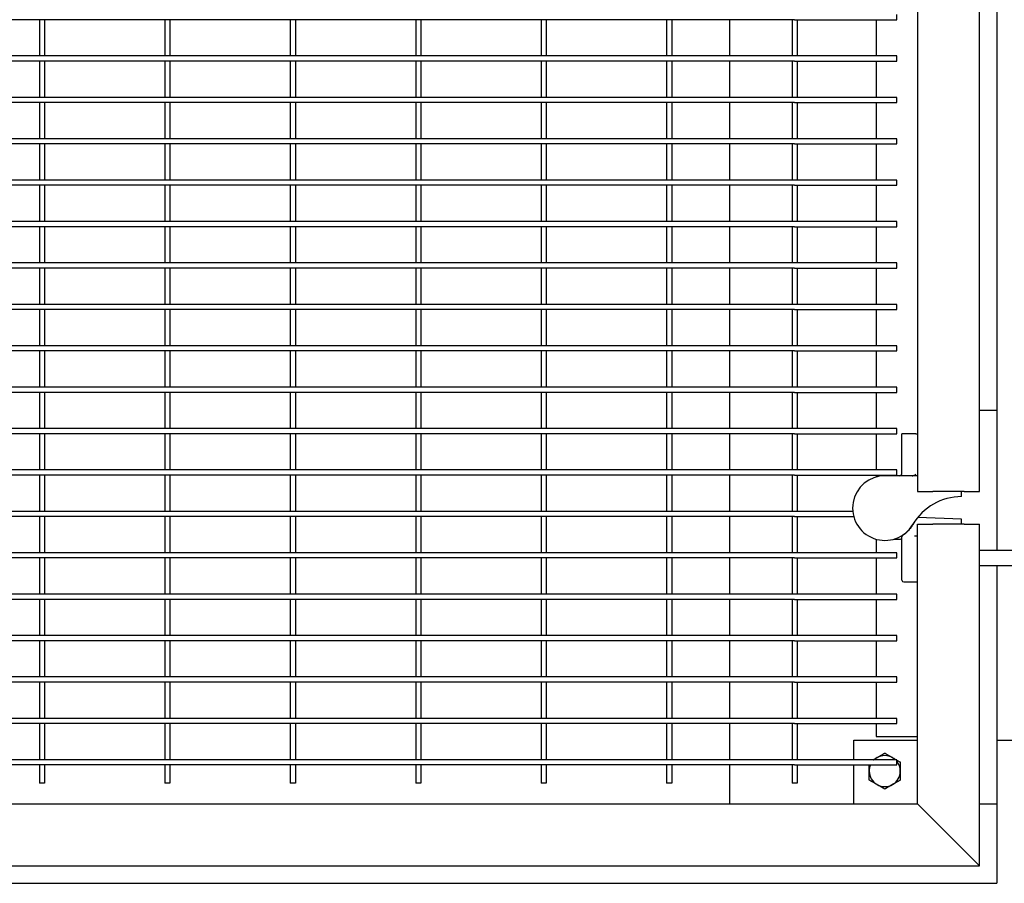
# Model space of a CAD drawing. Header units: inches. Extents: x 36 to 1719, y -84 to 1122.
# Tile 533 of 571: x 1011 to 1035, y 810 to 831. Entities that reach past the tile are written whole.
import ezdxf

# ---------------------------------------------------------------- set-up
doc = ezdxf.new("R2010")
doc.units = ezdxf.units.IN
doc.header["$LTSCALE"] = 48
doc.header["$MEASUREMENT"] = 0
doc.layers.add('Dimension (ANSI)', color=7, linetype='Continuous', lineweight=25)
doc.layers.add('Visible (ANSI)', color=7, linetype='Continuous', lineweight=30)
doc.styles.add('Note Text (ANSI)', font='tahoma.ttf')
doc.dimstyles.new('Architectural (ANSI)', dxfattribs={"dimscale": 48, "dimtxt": 0.125, "dimasz": 0.098425, "dimexe": 0.125, "dimexo": 0.0625, "dimgap": 0.031496, "dimtad": 0, "dimtih": 1, "dimtoh": 1, "dimdec": 4, "dimrnd": 1e-08, "dimzin": 3, "dimdsep": 46, "dimlunit": 4, "dimtxsty": 'Note Text (ANSI)', "dimcen": 0.09, "dimdle": 0.393701, "dimclrd": 256, "dimclre": 256, "dimclrt": 256, "dimadec": 0, "dimazin": 3, "dimtfac": 0.96, "dimtofl": 0, "dimtmove": 0, "dimatfit": 3, "dimfxl": 1, "dimfrac": 2, "dimtolj": 1, "dimtzin": 12, "dimlwd": -1, "dimlwe": -1, "dimarcsym": 0})

# ---------------------------------------------------------------- blocks, each defined once
blk = doc.blocks.new('*D15')
at = {"layer": 'Defpoints', "color": 0, "transparency": 16777216}
for p in [(1035.918, 852.671), (738.918, 838.715), (1035.918, 741.531)]:
    blk.add_point(p, dxfattribs=at)
at = {"layer": 'Dimension (ANSI)', "transparency": 16777216}
for p, q in [((1035.918, 849.671), (1035.918, 735.531)), ((738.918, 835.715), (738.918, 735.531)), ((743.642, 741.531), (865.572, 741.531)), ((1031.193, 741.531), (889.263, 741.531))]:
    blk.add_line(p, q, dxfattribs=at)
for points in [[(743.642, 742.318), (743.642, 740.743), (738.918, 741.531)], [(1031.193, 742.318), (1031.193, 740.743), (1035.918, 741.531)]]:
    blk.add_solid(points, dxfattribs=at)
at = {"layer": 'Dimension (ANSI)', "transparency": 16777216, "insert": (867.084, 744.652), "char_height": 6, "attachment_point": 1, "style": 'Note Text (ANSI)'}
blk.add_mtext('\\A1;24\'-9"', dxfattribs=at)

msp = doc.modelspace()

# ---------------------------------------------------------------- linework, layer by layer
at = {"layer": 'Visible (ANSI)'}
for p, q in [((1032.45768, 841.75579), (1032.45768, 819.75579)), ((1033.95768, 819.75579), (1033.95768, 841.75579)), ((1034.37768, 839.71131), (1034.37768, 821.71131)), ((1011.30143, 831.14881), (1005.23893, 831.14881)), ((1011.23893, 831.14881), (1011.23893, 830.27381)), ((1014.33268, 831.14881), (1011.30143, 831.14881)), ((1011.36393, 831.14881), (1011.36393, 830.27381)), ((1014.27018, 831.14881), (1014.27018, 830.27381)), ((1017.36393, 831.14881), (1014.33268, 831.14881)), ((1014.39518, 831.14881), (1014.39518, 830.27381)), ((1017.30143, 831.14881), (1017.30143, 830.27381)), ((1020.39518, 831.14881), (1017.36393, 831.14881)), ((1017.42643, 831.14881), (1017.42643, 830.27381)), ((1020.33268, 831.14881), (1020.33268, 830.27381)), ((1023.42643, 831.14881), (1020.39518, 831.14881)), ((1020.45768, 831.14881), (1020.45768, 830.27381)), ((1023.36393, 831.14881), (1023.36393, 830.27381)), ((1026.45768, 831.14881), (1023.42643, 831.14881)), ((1023.48893, 831.14881), (1023.48893, 830.27381)), ((1026.39518, 831.14881), (1026.39518, 830.27381)), ((1029.48893, 831.14881), (1026.45768, 831.14881)), ((1026.52018, 831.14881), (1026.52018, 830.27381)), ((1027.91768, 831.14881), (1027.91768, 830.27381)), ((1029.42643, 831.14881), (1029.42643, 830.27381)), ((1029.48893, 831.14881), (1031.95768, 831.14881)), ((1029.55143, 831.14881), (1029.55143, 830.27381)), ((1031.45768, 831.14881), (1031.45768, 830.27381)), ((1031.95768, 831.14881), (1031.95768, 831.27381)), ((1011.30143, 830.27381), (1005.23893, 830.27381)), ((1011.30143, 830.14881), (1005.23893, 830.14881)), ((1011.23893, 830.14881), (1011.23893, 829.27381)), ((1014.33268, 830.27381), (1011.30143, 830.27381)), ((1014.33268, 830.14881), (1011.30143, 830.14881)), ((1011.36393, 830.14881), (1011.36393, 829.27381)), ((1014.27018, 830.14881), (1014.27018, 829.27381)), ((1017.36393, 830.27381), (1014.33268, 830.27381)), ((1017.36393, 830.14881), (1014.33268, 830.14881)), ((1014.39518, 830.14881), (1014.39518, 829.27381)), ((1017.30143, 830.14881), (1017.30143, 829.27381)), ((1020.39518, 830.27381), (1017.36393, 830.27381)), ((1020.39518, 830.14881), (1017.36393, 830.14881)), ((1017.42643, 830.14881), (1017.42643, 829.27381)), ((1020.33268, 830.14881), (1020.33268, 829.27381)), ((1023.42643, 830.27381), (1020.39518, 830.27381)), ((1023.42643, 830.14881), (1020.39518, 830.14881)), ((1020.45768, 830.14881), (1020.45768, 829.27381)), ((1023.36393, 830.14881), (1023.36393, 829.27381)), ((1026.45768, 830.27381), (1023.42643, 830.27381)), ((1026.45768, 830.14881), (1023.42643, 830.14881)), ((1023.48893, 830.14881), (1023.48893, 829.27381)), ((1026.39518, 830.14881), (1026.39518, 829.27381)), ((1029.48893, 830.27381), (1026.45768, 830.27381)), ((1029.48893, 830.14881), (1026.45768, 830.14881)), ((1026.52018, 830.14881), (1026.52018, 829.27381)), ((1027.91768, 830.14881), (1027.91768, 829.27381)), ((1029.42643, 830.14881), (1029.42643, 829.27381)), ((1031.95768, 830.27381), (1029.48893, 830.27381)), ((1029.48893, 830.14881), (1031.95768, 830.14881)), ((1029.55143, 830.14881), (1029.55143, 829.27381)), ((1031.45768, 830.14881), (1031.45768, 829.27381)), ((1031.95768, 830.14881), (1031.95768, 830.27381)), ((1011.30143, 829.27381), (1005.23893, 829.27381)), ((1014.33268, 829.27381), (1011.30143, 829.27381)), ((1017.36393, 829.27381), (1014.33268, 829.27381)), ((1020.39518, 829.27381), (1017.36393, 829.27381)), ((1023.42643, 829.27381), (1020.39518, 829.27381)), ((1026.45768, 829.27381), (1023.42643, 829.27381)), ((1029.48893, 829.27381), (1026.45768, 829.27381)), ((1031.95768, 829.27381), (1029.48893, 829.27381)), ((1031.95768, 829.14881), (1031.95768, 829.27381)), ((1011.30143, 829.14881), (1005.23893, 829.14881)), ((1011.23893, 829.14881), (1011.23893, 828.27381)), ((1014.33268, 829.14881), (1011.30143, 829.14881)), ((1011.36393, 829.14881), (1011.36393, 828.27381)), ((1014.27018, 829.14881), (1014.27018, 828.27381)), ((1017.36393, 829.14881), (1014.33268, 829.14881)), ((1014.39518, 829.14881), (1014.39518, 828.27381)), ((1017.30143, 829.14881), (1017.30143, 828.27381)), ((1020.39518, 829.14881), (1017.36393, 829.14881)), ((1017.42643, 829.14881), (1017.42643, 828.27381)), ((1020.33268, 829.14881), (1020.33268, 828.27381)), ((1023.42643, 829.14881), (1020.39518, 829.14881)), ((1020.45768, 829.14881), (1020.45768, 828.27381)), ((1023.36393, 829.14881), (1023.36393, 828.27381)), ((1026.45768, 829.14881), (1023.42643, 829.14881)), ((1023.48893, 829.14881), (1023.48893, 828.27381)), ((1026.39518, 829.14881), (1026.39518, 828.27381)), ((1029.48893, 829.14881), (1026.45768, 829.14881)), ((1026.52018, 829.14881), (1026.52018, 828.27381)), ((1027.91768, 829.14881), (1027.91768, 828.27381)), ((1029.42643, 829.14881), (1029.42643, 828.27381)), ((1029.48893, 829.14881), (1031.95768, 829.14881)), ((1029.55143, 829.14881), (1029.55143, 828.27381)), ((1031.45768, 829.14881), (1031.45768, 828.27381)), ((1011.30143, 828.27381), (1005.23893, 828.27381)), ((1014.33268, 828.27381), (1011.30143, 828.27381)), ((1017.36393, 828.27381), (1014.33268, 828.27381)), ((1020.39518, 828.27381), (1017.36393, 828.27381)), ((1023.42643, 828.27381), (1020.39518, 828.27381)), ((1026.45768, 828.27381), (1023.42643, 828.27381)), ((1029.48893, 828.27381), (1026.45768, 828.27381)), ((1031.95768, 828.27381), (1029.48893, 828.27381)), ((1031.95768, 828.14881), (1031.95768, 828.27381)), ((1011.30143, 828.14881), (1005.23893, 828.14881)), ((1011.23893, 828.14881), (1011.23893, 827.27381)), ((1014.33268, 828.14881), (1011.30143, 828.14881)), ((1011.36393, 828.14881), (1011.36393, 827.27381)), ((1014.27018, 828.14881), (1014.27018, 827.27381)), ((1017.36393, 828.14881), (1014.33268, 828.14881)), ((1014.39518, 828.14881), (1014.39518, 827.27381)), ((1017.30143, 828.14881), (1017.30143, 827.27381)), ((1020.39518, 828.14881), (1017.36393, 828.14881)), ((1017.42643, 828.14881), (1017.42643, 827.27381)), ((1020.33268, 828.14881), (1020.33268, 827.27381)), ((1023.42643, 828.14881), (1020.39518, 828.14881)), ((1020.45768, 828.14881), (1020.45768, 827.27381)), ((1023.36393, 828.14881), (1023.36393, 827.27381)), ((1026.45768, 828.14881), (1023.42643, 828.14881)), ((1023.48893, 828.14881), (1023.48893, 827.27381)), ((1026.39518, 828.14881), (1026.39518, 827.27381)), ((1029.48893, 828.14881), (1026.45768, 828.14881)), ((1026.52018, 828.14881), (1026.52018, 827.27381)), ((1027.91768, 828.14881), (1027.91768, 827.27381)), ((1029.42643, 828.14881), (1029.42643, 827.27381)), ((1029.48893, 828.14881), (1031.95768, 828.14881)), ((1029.55143, 828.14881), (1029.55143, 827.27381)), ((1031.45768, 828.14881), (1031.45768, 827.27381)), ((1011.30143, 827.27381), (1005.23893, 827.27381)), ((1014.33268, 827.27381), (1011.30143, 827.27381)), ((1017.36393, 827.27381), (1014.33268, 827.27381)), ((1020.39518, 827.27381), (1017.36393, 827.27381)), ((1023.42643, 827.27381), (1020.39518, 827.27381)), ((1026.45768, 827.27381), (1023.42643, 827.27381)), ((1029.48893, 827.27381), (1026.45768, 827.27381)), ((1031.95768, 827.27381), (1029.48893, 827.27381)), ((1031.95768, 827.14881), (1031.95768, 827.27381)), ((1011.30143, 827.14881), (1005.23893, 827.14881)), ((1011.23893, 827.14881), (1011.23893, 826.27381)), ((1014.33268, 827.14881), (1011.30143, 827.14881)), ((1011.36393, 827.14881), (1011.36393, 826.27381)), ((1014.27018, 827.14881), (1014.27018, 826.27381)), ((1017.36393, 827.14881), (1014.33268, 827.14881)), ((1014.39518, 827.14881), (1014.39518, 826.27381)), ((1017.30143, 827.14881), (1017.30143, 826.27381)), ((1020.39518, 827.14881), (1017.36393, 827.14881)), ((1017.42643, 827.14881), (1017.42643, 826.27381)), ((1020.33268, 827.14881), (1020.33268, 826.27381)), ((1023.42643, 827.14881), (1020.39518, 827.14881)), ((1020.45768, 827.14881), (1020.45768, 826.27381)), ((1023.36393, 827.14881), (1023.36393, 826.27381)), ((1026.45768, 827.14881), (1023.42643, 827.14881)), ((1023.48893, 827.14881), (1023.48893, 826.27381)), ((1026.39518, 827.14881), (1026.39518, 826.27381)), ((1029.48893, 827.14881), (1026.45768, 827.14881)), ((1026.52018, 827.14881), (1026.52018, 826.27381)), ((1027.91768, 827.14881), (1027.91768, 826.27381)), ((1029.42643, 827.14881), (1029.42643, 826.27381)), ((1029.48893, 827.14881), (1031.95768, 827.14881)), ((1029.55143, 827.14881), (1029.55143, 826.27381)), ((1031.45768, 827.14881), (1031.45768, 826.27381)), ((1011.30143, 826.27381), (1005.23893, 826.27381)), ((1011.30143, 826.14881), (1005.23893, 826.14881)), ((1011.23893, 826.14881), (1011.23893, 825.27381)), ((1014.33268, 826.27381), (1011.30143, 826.27381)), ((1014.33268, 826.14881), (1011.30143, 826.14881)), ((1011.36393, 826.14881), (1011.36393, 825.27381)), ((1014.27018, 826.14881), (1014.27018, 825.27381)), ((1017.36393, 826.27381), (1014.33268, 826.27381)), ((1017.36393, 826.14881), (1014.33268, 826.14881)), ((1014.39518, 826.14881), (1014.39518, 825.27381)), ((1017.30143, 826.14881), (1017.30143, 825.27381)), ((1020.39518, 826.27381), (1017.36393, 826.27381)), ((1020.39518, 826.14881), (1017.36393, 826.14881)), ((1017.42643, 826.14881), (1017.42643, 825.27381)), ((1020.33268, 826.14881), (1020.33268, 825.27381)), ((1023.42643, 826.27381), (1020.39518, 826.27381)), ((1023.42643, 826.14881), (1020.39518, 826.14881)), ((1020.45768, 826.14881), (1020.45768, 825.27381)), ((1023.36393, 826.14881), (1023.36393, 825.27381)), ((1026.45768, 826.27381), (1023.42643, 826.27381)), ((1026.45768, 826.14881), (1023.42643, 826.14881)), ((1023.48893, 826.14881), (1023.48893, 825.27381)), ((1026.39518, 826.14881), (1026.39518, 825.27381)), ((1029.48893, 826.27381), (1026.45768, 826.27381)), ((1029.48893, 826.14881), (1026.45768, 826.14881)), ((1026.52018, 826.14881), (1026.52018, 825.27381)), ((1027.91768, 826.14881), (1027.91768, 825.27381)), ((1029.42643, 826.14881), (1029.42643, 825.27381)), ((1031.95768, 826.27381), (1029.48893, 826.27381)), ((1029.48893, 826.14881), (1031.95768, 826.14881)), ((1029.55143, 826.14881), (1029.55143, 825.27381)), ((1031.45768, 826.14881), (1031.45768, 825.27381)), ((1031.95768, 826.14881), (1031.95768, 826.27381)), ((1011.30143, 825.27381), (1005.23893, 825.27381)), ((1011.30143, 825.14881), (1005.23893, 825.14881)), ((1011.23893, 825.14881), (1011.23893, 824.27381)), ((1014.33268, 825.27381), (1011.30143, 825.27381)), ((1014.33268, 825.14881), (1011.30143, 825.14881)), ((1011.36393, 825.14881), (1011.36393, 824.27381)), ((1014.27018, 825.14881), (1014.27018, 824.27381)), ((1017.36393, 825.27381), (1014.33268, 825.27381)), ((1017.36393, 825.14881), (1014.33268, 825.14881)), ((1014.39518, 825.14881), (1014.39518, 824.27381)), ((1017.30143, 825.14881), (1017.30143, 824.27381)), ((1020.39518, 825.27381), (1017.36393, 825.27381)), ((1020.39518, 825.14881), (1017.36393, 825.14881)), ((1017.42643, 825.14881), (1017.42643, 824.27381)), ((1020.33268, 825.14881), (1020.33268, 824.27381)), ((1023.42643, 825.27381), (1020.39518, 825.27381)), ((1023.42643, 825.14881), (1020.39518, 825.14881)), ((1020.45768, 825.14881), (1020.45768, 824.27381)), ((1023.36393, 825.14881), (1023.36393, 824.27381)), ((1026.45768, 825.27381), (1023.42643, 825.27381)), ((1026.45768, 825.14881), (1023.42643, 825.14881)), ((1023.48893, 825.14881), (1023.48893, 824.27381)), ((1026.39518, 825.14881), (1026.39518, 824.27381)), ((1029.48893, 825.27381), (1026.45768, 825.27381)), ((1029.48893, 825.14881), (1026.45768, 825.14881)), ((1026.52018, 825.14881), (1026.52018, 824.27381)), ((1027.91768, 825.14881), (1027.91768, 824.27381)), ((1029.42643, 825.14881), (1029.42643, 824.27381)), ((1031.95768, 825.27381), (1029.48893, 825.27381)), ((1029.48893, 825.14881), (1031.95768, 825.14881)), ((1029.55143, 825.14881), (1029.55143, 824.27381)), ((1031.45768, 825.14881), (1031.45768, 824.27381)), ((1031.95768, 825.14881), (1031.95768, 825.27381)), ((1011.30143, 824.27381), (1005.23893, 824.27381)), ((1014.33268, 824.27381), (1011.30143, 824.27381)), ((1017.36393, 824.27381), (1014.33268, 824.27381)), ((1020.39518, 824.27381), (1017.36393, 824.27381)), ((1023.42643, 824.27381), (1020.39518, 824.27381)), ((1026.45768, 824.27381), (1023.42643, 824.27381)), ((1029.48893, 824.27381), (1026.45768, 824.27381)), ((1031.95768, 824.27381), (1029.48893, 824.27381)), ((1031.95768, 824.14881), (1031.95768, 824.27381)), ((1011.30143, 824.14881), (1005.23893, 824.14881)), ((1011.23893, 824.14881), (1011.23893, 823.27381)), ((1014.33268, 824.14881), (1011.30143, 824.14881)), ((1011.36393, 824.14881), (1011.36393, 823.27381)), ((1014.27018, 824.14881), (1014.27018, 823.27381)), ((1017.36393, 824.14881), (1014.33268, 824.14881)), ((1014.39518, 824.14881), (1014.39518, 823.27381)), ((1017.30143, 824.14881), (1017.30143, 823.27381)), ((1020.39518, 824.14881), (1017.36393, 824.14881)), ((1017.42643, 824.14881), (1017.42643, 823.27381)), ((1020.33268, 824.14881), (1020.33268, 823.27381)), ((1023.42643, 824.14881), (1020.39518, 824.14881)), ((1020.45768, 824.14881), (1020.45768, 823.27381)), ((1023.36393, 824.14881), (1023.36393, 823.27381)), ((1026.45768, 824.14881), (1023.42643, 824.14881)), ((1023.48893, 824.14881), (1023.48893, 823.27381)), ((1026.39518, 824.14881), (1026.39518, 823.27381)), ((1029.48893, 824.14881), (1026.45768, 824.14881)), ((1026.52018, 824.14881), (1026.52018, 823.27381)), ((1027.91768, 824.14881), (1027.91768, 823.27381)), ((1029.42643, 824.14881), (1029.42643, 823.27381)), ((1029.48893, 824.14881), (1031.95768, 824.14881)), ((1029.55143, 824.14881), (1029.55143, 823.27381)), ((1031.45768, 824.14881), (1031.45768, 823.27381)), ((1011.30143, 823.27381), (1005.23893, 823.27381)), ((1014.33268, 823.27381), (1011.30143, 823.27381)), ((1017.36393, 823.27381), (1014.33268, 823.27381)), ((1020.39518, 823.27381), (1017.36393, 823.27381)), ((1023.42643, 823.27381), (1020.39518, 823.27381)), ((1026.45768, 823.27381), (1023.42643, 823.27381)), ((1029.48893, 823.27381), (1026.45768, 823.27381)), ((1031.95768, 823.27381), (1029.48893, 823.27381)), ((1031.95768, 823.14881), (1031.95768, 823.27381)), ((1011.30143, 823.14881), (1005.23893, 823.14881)), ((1011.23893, 823.14881), (1011.23893, 822.27381)), ((1014.33268, 823.14881), (1011.30143, 823.14881)), ((1011.36393, 823.14881), (1011.36393, 822.27381)), ((1014.27018, 823.14881), (1014.27018, 822.27381)), ((1017.36393, 823.14881), (1014.33268, 823.14881)), ((1014.39518, 823.14881), (1014.39518, 822.27381)), ((1017.30143, 823.14881), (1017.30143, 822.27381)), ((1020.39518, 823.14881), (1017.36393, 823.14881)), ((1017.42643, 823.14881), (1017.42643, 822.27381)), ((1020.33268, 823.14881), (1020.33268, 822.27381)), ((1023.42643, 823.14881), (1020.39518, 823.14881)), ((1020.45768, 823.14881), (1020.45768, 822.27381)), ((1023.36393, 823.14881), (1023.36393, 822.27381)), ((1026.45768, 823.14881), (1023.42643, 823.14881)), ((1023.48893, 823.14881), (1023.48893, 822.27381)), ((1026.39518, 823.14881), (1026.39518, 822.27381)), ((1029.48893, 823.14881), (1026.45768, 823.14881)), ((1026.52018, 823.14881), (1026.52018, 822.27381)), ((1027.91768, 823.14881), (1027.91768, 822.27381)), ((1029.42643, 823.14881), (1029.42643, 822.27381)), ((1029.48893, 823.14881), (1031.95768, 823.14881)), ((1029.55143, 823.14881), (1029.55143, 822.27381)), ((1031.45768, 823.14881), (1031.45768, 822.27381)), ((1011.30143, 822.27381), (1005.23893, 822.27381)), ((1014.33268, 822.27381), (1011.30143, 822.27381)), ((1017.36393, 822.27381), (1014.33268, 822.27381)), ((1020.39518, 822.27381), (1017.36393, 822.27381)), ((1023.42643, 822.27381), (1020.39518, 822.27381)), ((1026.45768, 822.27381), (1023.42643, 822.27381)), ((1029.48893, 822.27381), (1026.45768, 822.27381)), ((1031.95768, 822.27381), (1029.48893, 822.27381)), ((1031.95768, 822.14881), (1031.95768, 822.27381)), ((1011.30143, 822.14881), (1005.23893, 822.14881)), ((1011.23893, 822.14881), (1011.23893, 821.27381)), ((1014.33268, 822.14881), (1011.30143, 822.14881)), ((1011.36393, 822.14881), (1011.36393, 821.27381)), ((1014.27018, 822.14881), (1014.27018, 821.27381)), ((1017.36393, 822.14881), (1014.33268, 822.14881)), ((1014.39518, 822.14881), (1014.39518, 821.27381)), ((1017.30143, 822.14881), (1017.30143, 821.27381)), ((1020.39518, 822.14881), (1017.36393, 822.14881)), ((1017.42643, 822.14881), (1017.42643, 821.27381)), ((1020.33268, 822.14881), (1020.33268, 821.27381)), ((1023.42643, 822.14881), (1020.39518, 822.14881)), ((1020.45768, 822.14881), (1020.45768, 821.27381)), ((1023.36393, 822.14881), (1023.36393, 821.27381)), ((1026.45768, 822.14881), (1023.42643, 822.14881)), ((1023.48893, 822.14881), (1023.48893, 821.27381)), ((1026.39518, 822.14881), (1026.39518, 821.27381)), ((1029.48893, 822.14881), (1026.45768, 822.14881)), ((1026.52018, 822.14881), (1026.52018, 821.27381)), ((1027.91768, 822.14881), (1027.91768, 821.27381)), ((1029.42643, 822.14881), (1029.42643, 821.27381)), ((1029.48893, 822.14881), (1031.95768, 822.14881)), ((1029.55143, 822.14881), (1029.55143, 821.27381)), ((1031.45768, 822.14881), (1031.45768, 821.27381)), ((1034.37768, 821.71131), (1033.95768, 821.71131)), ((1034.37768, 821.71131), (1034.37768, 818.33631)), ((1011.30143, 821.27381), (1005.23893, 821.27381)), ((1011.30143, 821.14881), (1005.23893, 821.14881)), ((1011.23893, 821.14881), (1011.23893, 820.27381)), ((1014.33268, 821.27381), (1011.30143, 821.27381)), ((1014.33268, 821.14881), (1011.30143, 821.14881)), ((1011.36393, 821.14881), (1011.36393, 820.27381)), ((1014.27018, 821.14881), (1014.27018, 820.27381)), ((1017.36393, 821.27381), (1014.33268, 821.27381)), ((1017.36393, 821.14881), (1014.33268, 821.14881)), ((1014.39518, 821.14881), (1014.39518, 820.27381)), ((1017.30143, 821.14881), (1017.30143, 820.27381)), ((1020.39518, 821.27381), (1017.36393, 821.27381)), ((1020.39518, 821.14881), (1017.36393, 821.14881)), ((1017.42643, 821.14881), (1017.42643, 820.27381)), ((1020.33268, 821.14881), (1020.33268, 820.27381)), ((1023.42643, 821.27381), (1020.39518, 821.27381)), ((1023.42643, 821.14881), (1020.39518, 821.14881)), ((1020.45768, 821.14881), (1020.45768, 820.27381)), ((1023.36393, 821.14881), (1023.36393, 820.27381)), ((1026.45768, 821.27381), (1023.42643, 821.27381)), ((1026.45768, 821.14881), (1023.42643, 821.14881)), ((1023.48893, 821.14881), (1023.48893, 820.27381)), ((1026.39518, 821.14881), (1026.39518, 820.27381)), ((1029.48893, 821.27381), (1026.45768, 821.27381)), ((1029.48893, 821.14881), (1026.45768, 821.14881)), ((1026.52018, 821.14881), (1026.52018, 820.27381)), ((1027.91768, 821.14881), (1027.91768, 820.27381)), ((1029.42643, 821.14881), (1029.42643, 820.27381)), ((1031.95768, 821.27381), (1029.48893, 821.27381)), ((1029.48893, 821.14881), (1031.95768, 821.14881)), ((1029.55143, 821.14881), (1029.55143, 820.27381)), ((1031.45768, 821.14881), (1031.45768, 820.27381)), ((1031.95768, 821.14881), (1031.95768, 821.27381)), ((1032.10099, 821.14555), (1032.08268, 821.14555)), ((1032.08268, 820.19679), (1032.08268, 821.14555)), ((1032.42107, 821.14555), (1032.37688, 821.14555)), ((1032.42107, 821.14555), (1032.45768, 821.14555)), ((1011.30143, 820.27381), (1005.23893, 820.27381)), ((1011.30143, 820.14881), (1005.23893, 820.14881)), ((1011.23893, 820.14881), (1011.23893, 819.27381)), ((1014.33268, 820.27381), (1011.30143, 820.27381)), ((1014.33268, 820.14881), (1011.30143, 820.14881)), ((1011.36393, 820.14881), (1011.36393, 819.27381)), ((1014.27018, 820.14881), (1014.27018, 819.27381)), ((1017.36393, 820.27381), (1014.33268, 820.27381)), ((1017.36393, 820.14881), (1014.33268, 820.14881)), ((1014.39518, 820.14881), (1014.39518, 819.27381)), ((1017.30143, 820.14881), (1017.30143, 819.27381)), ((1020.39518, 820.27381), (1017.36393, 820.27381)), ((1020.39518, 820.14881), (1017.36393, 820.14881)), ((1017.42643, 820.14881), (1017.42643, 819.27381)), ((1020.33268, 820.14881), (1020.33268, 819.27381)), ((1023.42643, 820.27381), (1020.39518, 820.27381)), ((1023.42643, 820.14881), (1020.39518, 820.14881)), ((1020.45768, 820.14881), (1020.45768, 819.27381)), ((1023.36393, 820.14881), (1023.36393, 819.27381)), ((1026.45768, 820.27381), (1023.42643, 820.27381)), ((1026.45768, 820.14881), (1023.42643, 820.14881)), ((1023.48893, 820.14881), (1023.48893, 819.27381)), ((1026.39518, 820.14881), (1026.39518, 819.27381)), ((1029.48893, 820.27381), (1026.45768, 820.27381)), ((1029.48893, 820.14881), (1026.45768, 820.14881)), ((1026.52018, 820.14881), (1026.52018, 819.27381)), ((1027.91768, 820.14881), (1027.91768, 819.27381)), ((1029.42643, 820.14881), (1029.42643, 819.27381)), ((1031.95768, 820.27381), (1029.48893, 820.27381)), ((1029.48893, 820.14881), (1031.95768, 820.14881)), ((1029.55143, 820.14881), (1029.55143, 819.27381)), ((1031.45768, 820.14881), (1031.45768, 820.10425)), ((1032.32751, 820.13429), (1031.67225, 820.13429)), ((1031.95768, 820.14881), (1031.95768, 820.27381)), ((1032.45768, 820.13429), (1032.32751, 820.13429)), ((1032.45768, 819.75579), (1032.83268, 819.75579)), ((1033.58268, 819.75579), (1032.83268, 819.75579)), ((1033.52067, 819.63079), (1033.52067, 819.75579)), ((1033.58268, 819.75579), (1033.95768, 819.75579)), ((1011.30143, 819.27381), (1005.23893, 819.27381)), ((1014.33268, 819.27381), (1011.30143, 819.27381)), ((1017.36393, 819.27381), (1014.33268, 819.27381)), ((1020.39518, 819.27381), (1017.36393, 819.27381)), ((1023.42643, 819.27381), (1020.39518, 819.27381)), ((1026.45768, 819.27381), (1023.42643, 819.27381)), ((1029.48893, 819.27381), (1026.45768, 819.27381)), ((1030.89503, 819.27381), (1029.48893, 819.27381)), ((1011.30143, 819.14881), (1005.23893, 819.14881)), ((1011.23893, 819.14881), (1011.23893, 818.27381)), ((1014.33268, 819.14881), (1011.30143, 819.14881)), ((1011.36393, 819.14881), (1011.36393, 818.27381)), ((1014.27018, 819.14881), (1014.27018, 818.27381)), ((1017.36393, 819.14881), (1014.33268, 819.14881)), ((1014.39518, 819.14881), (1014.39518, 818.27381)), ((1017.30143, 819.14881), (1017.30143, 818.27381)), ((1020.39518, 819.14881), (1017.36393, 819.14881)), ((1017.42643, 819.14881), (1017.42643, 818.27381)), ((1020.33268, 819.14881), (1020.33268, 818.27381)), ((1023.42643, 819.14881), (1020.39518, 819.14881)), ((1020.45768, 819.14881), (1020.45768, 818.27381)), ((1023.36393, 819.14881), (1023.36393, 818.27381)), ((1026.45768, 819.14881), (1023.42643, 819.14881)), ((1023.48893, 819.14881), (1023.48893, 818.27381)), ((1026.39518, 819.14881), (1026.39518, 818.27381)), ((1029.48893, 819.14881), (1026.45768, 819.14881)), ((1026.52018, 819.14881), (1026.52018, 818.27381)), ((1027.91768, 819.14881), (1027.91768, 818.27381)), ((1029.42643, 819.14881), (1029.42643, 818.27381)), ((1029.48893, 819.14881), (1030.91817, 819.14881)), ((1029.55143, 819.14881), (1029.55143, 818.27381)), ((1032.45768, 818.96131), (1032.83268, 818.96131)), ((1032.45768, 812.21131), (1032.45768, 818.96131)), ((1032.46527, 819.12316), (1032.46039, 819.12333)), ((1033.52067, 819.08631), (1032.46527, 819.12316)), ((1033.58268, 818.96131), (1032.83268, 818.96131)), ((1033.52067, 818.96131), (1033.52067, 819.08631)), ((1033.58268, 818.96131), (1033.95768, 818.96131)), ((1033.95768, 818.33631), (1033.95768, 818.96131)), ((1031.45768, 818.60183), (1031.45768, 818.27381)), ((1031.891, 818.60304), (1032.04102, 818.60304)), ((1032.08268, 817.61321), (1032.08268, 818.66215)), ((1032.41411, 818.68506), (1032.45768, 818.68506)), ((1011.30143, 818.27381), (1005.23893, 818.27381)), ((1014.33268, 818.27381), (1011.30143, 818.27381)), ((1017.36393, 818.27381), (1014.33268, 818.27381)), ((1020.39518, 818.27381), (1017.36393, 818.27381)), ((1023.42643, 818.27381), (1020.39518, 818.27381)), ((1026.45768, 818.27381), (1023.42643, 818.27381)), ((1029.48893, 818.27381), (1026.45768, 818.27381)), ((1031.95768, 818.27381), (1029.48893, 818.27381)), ((1031.95768, 818.14881), (1031.95768, 818.27381)), ((1033.95768, 818.33631), (1039.95768, 818.33631)), ((1033.95768, 817.96131), (1033.95768, 818.33631)), ((1011.30143, 818.14881), (1005.23893, 818.14881)), ((1011.23893, 818.14881), (1011.23893, 817.27381)), ((1014.33268, 818.14881), (1011.30143, 818.14881)), ((1011.36393, 818.14881), (1011.36393, 817.27381)), ((1014.27018, 818.14881), (1014.27018, 817.27381)), ((1017.36393, 818.14881), (1014.33268, 818.14881)), ((1014.39518, 818.14881), (1014.39518, 817.27381)), ((1017.30143, 818.14881), (1017.30143, 817.27381)), ((1020.39518, 818.14881), (1017.36393, 818.14881)), ((1017.42643, 818.14881), (1017.42643, 817.27381)), ((1020.33268, 818.14881), (1020.33268, 817.27381)), ((1023.42643, 818.14881), (1020.39518, 818.14881)), ((1020.45768, 818.14881), (1020.45768, 817.27381)), ((1023.36393, 818.14881), (1023.36393, 817.27381)), ((1026.45768, 818.14881), (1023.42643, 818.14881)), ((1023.48893, 818.14881), (1023.48893, 817.27381)), ((1026.39518, 818.14881), (1026.39518, 817.27381)), ((1029.48893, 818.14881), (1026.45768, 818.14881)), ((1026.52018, 818.14881), (1026.52018, 817.27381)), ((1027.91768, 818.14881), (1027.91768, 817.27381)), ((1029.42643, 818.14881), (1029.42643, 817.27381)), ((1029.48893, 818.14881), (1031.95768, 818.14881)), ((1029.55143, 818.14881), (1029.55143, 817.27381)), ((1031.45768, 818.14881), (1031.45768, 817.27381)), ((1033.95768, 810.71131), (1033.95768, 817.96131)), ((1039.95768, 817.96131), (1033.95768, 817.96131)), ((1034.37768, 817.96131), (1034.37768, 812.21131)), ((1032.12435, 817.57154), (1032.41244, 817.57154)), ((1032.41244, 817.57154), (1032.45768, 817.57154)), ((1011.30143, 817.27381), (1005.23893, 817.27381)), ((1014.33268, 817.27381), (1011.30143, 817.27381)), ((1017.36393, 817.27381), (1014.33268, 817.27381)), ((1020.39518, 817.27381), (1017.36393, 817.27381)), ((1023.42643, 817.27381), (1020.39518, 817.27381)), ((1026.45768, 817.27381), (1023.42643, 817.27381)), ((1029.48893, 817.27381), (1026.45768, 817.27381)), ((1031.95768, 817.27381), (1029.48893, 817.27381)), ((1031.95768, 817.14881), (1031.95768, 817.27381)), ((1011.30143, 817.14881), (1005.23893, 817.14881)), ((1011.23893, 817.14881), (1011.23893, 816.27381)), ((1014.33268, 817.14881), (1011.30143, 817.14881)), ((1011.36393, 817.14881), (1011.36393, 816.27381)), ((1014.27018, 817.14881), (1014.27018, 816.27381)), ((1017.36393, 817.14881), (1014.33268, 817.14881)), ((1014.39518, 817.14881), (1014.39518, 816.27381)), ((1017.30143, 817.14881), (1017.30143, 816.27381)), ((1020.39518, 817.14881), (1017.36393, 817.14881)), ((1017.42643, 817.14881), (1017.42643, 816.27381)), ((1020.33268, 817.14881), (1020.33268, 816.27381)), ((1023.42643, 817.14881), (1020.39518, 817.14881)), ((1020.45768, 817.14881), (1020.45768, 816.27381)), ((1023.36393, 817.14881), (1023.36393, 816.27381)), ((1026.45768, 817.14881), (1023.42643, 817.14881)), ((1023.48893, 817.14881), (1023.48893, 816.27381)), ((1026.39518, 817.14881), (1026.39518, 816.27381)), ((1029.48893, 817.14881), (1026.45768, 817.14881)), ((1026.52018, 817.14881), (1026.52018, 816.27381)), ((1027.91768, 817.14881), (1027.91768, 816.27381)), ((1029.42643, 817.14881), (1029.42643, 816.27381)), ((1029.48893, 817.14881), (1031.95768, 817.14881)), ((1029.55143, 817.14881), (1029.55143, 816.27381)), ((1031.45768, 817.14881), (1031.45768, 816.27381)), ((1011.30143, 816.27381), (1005.23893, 816.27381)), ((1011.30143, 816.14881), (1005.23893, 816.14881)), ((1011.23893, 816.14881), (1011.23893, 815.27381)), ((1014.33268, 816.27381), (1011.30143, 816.27381)), ((1014.33268, 816.14881), (1011.30143, 816.14881)), ((1011.36393, 816.14881), (1011.36393, 815.27381)), ((1014.27018, 816.14881), (1014.27018, 815.27381)), ((1017.36393, 816.27381), (1014.33268, 816.27381)), ((1017.36393, 816.14881), (1014.33268, 816.14881)), ((1014.39518, 816.14881), (1014.39518, 815.27381)), ((1017.30143, 816.14881), (1017.30143, 815.27381)), ((1020.39518, 816.27381), (1017.36393, 816.27381)), ((1020.39518, 816.14881), (1017.36393, 816.14881)), ((1017.42643, 816.14881), (1017.42643, 815.27381)), ((1020.33268, 816.14881), (1020.33268, 815.27381)), ((1023.42643, 816.27381), (1020.39518, 816.27381)), ((1023.42643, 816.14881), (1020.39518, 816.14881)), ((1020.45768, 816.14881), (1020.45768, 815.27381)), ((1023.36393, 816.14881), (1023.36393, 815.27381)), ((1026.45768, 816.27381), (1023.42643, 816.27381)), ((1026.45768, 816.14881), (1023.42643, 816.14881)), ((1023.48893, 816.14881), (1023.48893, 815.27381)), ((1026.39518, 816.14881), (1026.39518, 815.27381)), ((1029.48893, 816.27381), (1026.45768, 816.27381)), ((1029.48893, 816.14881), (1026.45768, 816.14881)), ((1026.52018, 816.14881), (1026.52018, 815.27381)), ((1027.91768, 816.14881), (1027.91768, 815.27381)), ((1029.42643, 816.14881), (1029.42643, 815.27381)), ((1031.95768, 816.27381), (1029.48893, 816.27381)), ((1029.48893, 816.14881), (1031.95768, 816.14881)), ((1029.55143, 816.14881), (1029.55143, 815.27381)), ((1031.45768, 816.14881), (1031.45768, 815.27381)), ((1031.95768, 816.14881), (1031.95768, 816.27381)), ((1011.30143, 815.27381), (1005.23893, 815.27381)), ((1011.30143, 815.14881), (1005.23893, 815.14881)), ((1011.23893, 815.14881), (1011.23893, 814.27381)), ((1014.33268, 815.27381), (1011.30143, 815.27381)), ((1014.33268, 815.14881), (1011.30143, 815.14881)), ((1011.36393, 815.14881), (1011.36393, 814.27381)), ((1014.27018, 815.14881), (1014.27018, 814.27381)), ((1017.36393, 815.27381), (1014.33268, 815.27381)), ((1017.36393, 815.14881), (1014.33268, 815.14881)), ((1014.39518, 815.14881), (1014.39518, 814.27381)), ((1017.30143, 815.14881), (1017.30143, 814.27381)), ((1020.39518, 815.27381), (1017.36393, 815.27381)), ((1020.39518, 815.14881), (1017.36393, 815.14881)), ((1017.42643, 815.14881), (1017.42643, 814.27381)), ((1020.33268, 815.14881), (1020.33268, 814.27381)), ((1023.42643, 815.27381), (1020.39518, 815.27381)), ((1023.42643, 815.14881), (1020.39518, 815.14881)), ((1020.45768, 815.14881), (1020.45768, 814.27381)), ((1023.36393, 815.14881), (1023.36393, 814.27381)), ((1026.45768, 815.27381), (1023.42643, 815.27381)), ((1026.45768, 815.14881), (1023.42643, 815.14881)), ((1023.48893, 815.14881), (1023.48893, 814.27381)), ((1026.39518, 815.14881), (1026.39518, 814.27381)), ((1029.48893, 815.27381), (1026.45768, 815.27381)), ((1029.48893, 815.14881), (1026.45768, 815.14881)), ((1026.52018, 815.14881), (1026.52018, 814.27381)), ((1027.91768, 815.14881), (1027.91768, 814.27381)), ((1029.42643, 815.14881), (1029.42643, 814.27381)), ((1031.95768, 815.27381), (1029.48893, 815.27381)), ((1029.48893, 815.14881), (1031.95768, 815.14881)), ((1029.55143, 815.14881), (1029.55143, 814.27381)), ((1031.45768, 815.14881), (1031.45768, 814.27381)), ((1031.95768, 815.14881), (1031.95768, 815.27381)), ((1011.30143, 814.27381), (1005.23893, 814.27381)), ((1014.33268, 814.27381), (1011.30143, 814.27381)), ((1017.36393, 814.27381), (1014.33268, 814.27381)), ((1020.39518, 814.27381), (1017.36393, 814.27381)), ((1023.42643, 814.27381), (1020.39518, 814.27381)), ((1026.45768, 814.27381), (1023.42643, 814.27381)), ((1029.48893, 814.27381), (1026.45768, 814.27381)), ((1031.95768, 814.27381), (1029.48893, 814.27381)), ((1031.95768, 814.14881), (1031.95768, 814.27381)), ((1011.30143, 814.14881), (1005.23893, 814.14881)), ((1011.23893, 814.14881), (1011.23893, 813.27381)), ((1014.33268, 814.14881), (1011.30143, 814.14881)), ((1011.36393, 814.14881), (1011.36393, 813.27381)), ((1014.27018, 814.14881), (1014.27018, 813.27381)), ((1017.36393, 814.14881), (1014.33268, 814.14881)), ((1014.39518, 814.14881), (1014.39518, 813.27381)), ((1017.30143, 814.14881), (1017.30143, 813.27381)), ((1020.39518, 814.14881), (1017.36393, 814.14881)), ((1017.42643, 814.14881), (1017.42643, 813.27381)), ((1020.33268, 814.14881), (1020.33268, 813.27381)), ((1023.42643, 814.14881), (1020.39518, 814.14881)), ((1020.45768, 814.14881), (1020.45768, 813.27381)), ((1023.36393, 814.14881), (1023.36393, 813.27381)), ((1026.45768, 814.14881), (1023.42643, 814.14881)), ((1023.48893, 814.14881), (1023.48893, 813.27381)), ((1026.39518, 814.14881), (1026.39518, 813.27381)), ((1029.48893, 814.14881), (1026.45768, 814.14881)), ((1026.52018, 814.14881), (1026.52018, 813.27381)), ((1027.91768, 814.14881), (1027.91768, 813.27381)), ((1029.42643, 814.14881), (1029.42643, 813.27381)), ((1029.48893, 814.14881), (1031.95768, 814.14881)), ((1029.55143, 814.14881), (1029.55143, 813.27381)), ((1031.45768, 814.14881), (1031.45768, 813.83631)), ((1030.91768, 813.75131), (1032.45768, 813.75131)), ((1030.91768, 813.27381), (1030.91768, 813.75131)), ((1031.45768, 813.83631), (1032.45768, 813.83631)), ((1034.37768, 813.75131), (1035.91768, 813.75131)), ((1011.30143, 813.27381), (1005.23893, 813.27381)), ((1014.33268, 813.27381), (1011.30143, 813.27381)), ((1017.36393, 813.27381), (1014.33268, 813.27381)), ((1020.39518, 813.27381), (1017.36393, 813.27381)), ((1023.42643, 813.27381), (1020.39518, 813.27381)), ((1026.45768, 813.27381), (1023.42643, 813.27381)), ((1029.48893, 813.27381), (1026.45768, 813.27381)), ((1031.95768, 813.27381), (1029.48893, 813.27381)), ((1031.95768, 813.14881), (1031.95768, 813.27381)), ((1011.30143, 813.14881), (1005.23893, 813.14881)), ((1011.23893, 813.14881), (1011.23893, 812.71131)), ((1014.33268, 813.14881), (1011.30143, 813.14881)), ((1011.36393, 813.14881), (1011.36393, 812.71131)), ((1014.27018, 813.14881), (1014.27018, 812.71131)), ((1017.36393, 813.14881), (1014.33268, 813.14881)), ((1014.39518, 813.14881), (1014.39518, 812.71131)), ((1017.30143, 813.14881), (1017.30143, 812.71131)), ((1020.39518, 813.14881), (1017.36393, 813.14881)), ((1017.42643, 813.14881), (1017.42643, 812.71131)), ((1020.33268, 813.14881), (1020.33268, 812.71131)), ((1023.42643, 813.14881), (1020.39518, 813.14881)), ((1020.45768, 813.14881), (1020.45768, 812.71131)), ((1023.36393, 813.14881), (1023.36393, 812.71131)), ((1026.45768, 813.14881), (1023.42643, 813.14881)), ((1023.48893, 813.14881), (1023.48893, 812.71131)), ((1026.39518, 813.14881), (1026.39518, 812.71131)), ((1029.48893, 813.14881), (1026.45768, 813.14881)), ((1026.52018, 813.14881), (1026.52018, 812.71131)), ((1027.91768, 813.14881), (1027.91768, 812.21131)), ((1029.42643, 813.14881), (1029.42643, 812.71131)), ((1029.48893, 813.14881), (1031.95768, 813.14881)), ((1029.55143, 813.14881), (1029.55143, 812.71131)), ((1030.91768, 812.21131), (1030.91768, 813.14881)), ((1011.36393, 812.71131), (1011.23893, 812.71131)), ((1014.39518, 812.71131), (1014.27018, 812.71131)), ((1017.42643, 812.71131), (1017.30143, 812.71131)), ((1020.45768, 812.71131), (1020.33268, 812.71131)), ((1023.48893, 812.71131), (1023.36393, 812.71131)), ((1026.52018, 812.71131), (1026.39518, 812.71131)), ((1029.55143, 812.71131), (1029.42643, 812.71131)), ((923.45768, 812.21131), (1032.45768, 812.21131)), ((1032.83268, 811.83631), (1032.45768, 812.21131)), ((1032.45768, 812.21131), (1032.83268, 811.83631)), ((1033.95768, 812.21131), (1034.37768, 812.21131)), ((1033.95768, 812.21131), (1034.37768, 812.21131)), ((1034.37768, 812.21131), (1034.37768, 810.29131)), ((1032.83268, 811.83631), (1033.58268, 811.08631)), ((1033.58268, 811.08631), (1032.83268, 811.83631)), ((1033.95768, 810.71131), (1033.58268, 811.08631)), ((1033.58268, 811.08631), (1033.95768, 810.71131)), ((921.95768, 810.71131), (1033.95768, 810.71131)), ((921.53768, 810.29131), (1034.37768, 810.29131))]:
    msp.add_line(p, q, dxfattribs=at)
for centre, radius, start, end in [((1031.67225, 819.35304), 0.78125, 90, 329.618594), ((1032.02018, 820.19679), 0.0625, 270, 0), ((1033.52067, 818.26938), 1.36141, 90, 149.618594), ((1031.67225, 819.35304), 0.784, 326.734556, 333.442162), ((1032.12435, 818.66215), 0.04167, 123.199621, 180), ((1032.04102, 818.56137), 0.04167, 0, 90), ((1032.12435, 817.61321), 0.04167, 180, 270), ((1031.66768, 813.00131), 0.375, 120, 133.392328), ((1031.66768, 813.00131), 0.375, 60, 120), ((1031.66768, 813.00131), 0.375, 46.607672, 60), ((1031.66768, 813.00131), 0.375, 0, 39.34583), ((1031.66768, 813.00131), 0.375, 156.837931, 180), ((1031.66768, 813.00131), 0.375, 180, 240), ((1031.66768, 813.00131), 0.375, 300, 0), ((1031.66768, 813.00131), 0.375, 240, 300)]:
    msp.add_arc(centre, radius, start, end, dxfattribs=at)
for points, weights in [([(1032.37688, 821.14555), (1032.21692, 821.14555), (1032.10099, 821.14555)], [1.00254526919, 1.00661330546, 1.00096139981]), ([(1031.38967, 813.27381), (1031.43577, 813.30043), (1031.48018, 813.32607)], [1.01897734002, 1.01901750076, 1]), ([(1031.48018, 813.32607), (1031.5672, 813.37631), (1031.66768, 813.43432)], [1, 1.0379548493, 1]), ([(1031.66768, 813.43432), (1031.76816, 813.37631), (1031.85518, 813.32607)], [1, 1.0379548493, 1]), ([(1031.85518, 813.32607), (1031.89959, 813.30043), (1031.9457, 813.27381)], [1, 1.01901750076, 1.01897734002]), ([(1031.95768, 813.26689), (1031.99814, 813.24353), (1032.04268, 813.21781)], [1.01864832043, 1.0164783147, 1]), ([(1031.29268, 813.00131), (1031.29268, 813.07241), (1031.29268, 813.14881)], [1, 1.02656152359, 1.01594653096]), ([(1031.29268, 812.7848), (1031.29268, 812.90083), (1031.29268, 813.00131)], [1, 1.0379548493, 1]), ([(1032.04268, 813.21781), (1032.04268, 813.10179), (1032.04268, 813.00131)], [1, 1.0379548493, 1]), ([(1032.04268, 813.00131), (1032.04268, 812.90083), (1032.04268, 812.7848)], [1, 1.0379548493, 1]), ([(1031.48018, 812.67655), (1031.39316, 812.72679), (1031.29268, 812.7848)], [1, 1.0379548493, 1]), ([(1032.04268, 812.7848), (1031.9422, 812.72679), (1031.85518, 812.67655)], [1, 1.0379548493, 1]), ([(1031.66768, 812.56829), (1031.5672, 812.62631), (1031.48018, 812.67655)], [1, 1.0379548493, 1]), ([(1031.85518, 812.67655), (1031.76816, 812.62631), (1031.66768, 812.56829)], [1, 1.0379548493, 1])]:
    msp.add_rational_spline(points, weights, degree=2, dxfattribs=at)
for points in [[(1032.32751, 820.13429), (1032.33125, 820.13429), (1032.33501, 820.13447), (1032.33874, 820.13484)], [(1032.41244, 818.68495), (1032.41299, 818.68502), (1032.41355, 818.68506), (1032.41411, 818.68506)]]:
    msp.add_open_spline(points, degree=3, dxfattribs=at)
for points, knots in [([(1032.33874, 820.13484), (1032.34401, 820.13538), (1032.34924, 820.13628), (1032.36284, 820.13959), (1032.37101, 820.14254), (1032.38642, 820.14983), (1032.3936, 820.15409), (1032.40768, 820.16396), (1032.4144, 820.16954), (1032.42092, 820.17559), (1032.421, 820.17566), (1032.42107, 820.17572)], [0.027885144, 0.027885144, 0.027885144, 0.027885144, 0.068358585, 0.068358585, 0.13476608, 0.13476608, 0.19932173, 0.19932173, 0.267831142, 0.267831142, 0.268602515, 0.268602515, 0.268602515, 0.268602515]), ([(1032.32778, 818.923), (1032.32486, 818.91855), (1032.32191, 818.91416), (1032.29368, 818.87296), (1032.26642, 818.83989), (1032.23783, 818.81011), (1032.19686, 818.76743), (1032.1532, 818.73151), (1032.1058, 818.69982), (1032.10367, 818.69841), (1032.10153, 818.69701)], [0.39491662, 0.39491662, 0.39491662, 0.39491662, 0.44769832, 0.44769832, 0.89539664, 0.89539664, 0.89539664, 1.53686818, 1.53686818, 1.56705053, 1.56705053, 1.56705053, 1.56705053]), ([(1032.38298, 818.68273), (1032.38302, 818.68273), (1032.38305, 818.68273), (1032.38696, 818.6827), (1032.39156, 818.68287), (1032.40163, 818.68364), (1032.407, 818.68421), (1032.41244, 818.68495)], [-0.0004125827, -0.0004125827, -0.0004125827, -0.0004125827, 0, 0, 0.0423918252, 0.0423918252, 0.0842937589, 0.0842937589, 0.0842937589, 0.0842937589])]:
    msp.add_open_spline(points, degree=3, knots=knots, dxfattribs=at)

# ---------------------------------------------------------------- dimensions: what is measured, and where the dimension line sits
at = {"layer": 'Dimension (ANSI)'}
dim = msp.add_linear_dim(base=(1035.91768, 741.53077), p1=(738.91768, 838.7154), p2=(1035.91768, 852.67131), dimstyle='Architectural (ANSI)', override={"dimgap": 0.031496, "dimtih": 0, "dimtoh": 0, "dimdec": 4, "dimlfac": 1, "dimtol": 0, "dimlim": 0, "dimtp": 0, "dimtm": 0, "dimtdec": 2, "dimatfit": 1}, dxfattribs=at)
dim.commit()
dim.dimension.update_dxf_attribs({"geometry": '*D15', "text_midpoint": (877.41768, 741.53077), "dimtype": 160})

doc.saveas('drawing.dxf')
